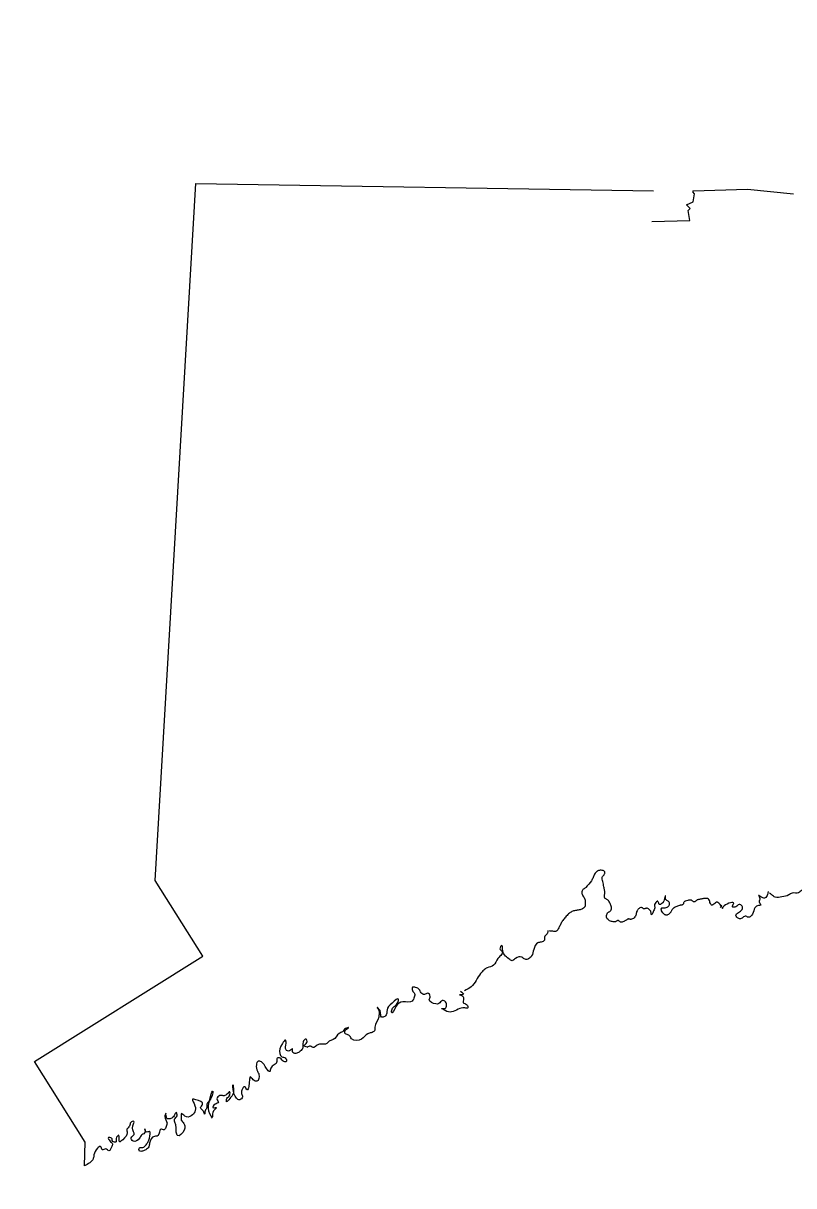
# Model space of a CAD drawing. Extents: x 0 to 2603, y -226 to 830.
# Drawn here: x 1198.68 to 1213.58, y 776.98 to 799.46 of the extents above; entities that cross this region are included whole.
import ezdxf

# ---------------------------------------------------------------- set-up
doc = ezdxf.new("R2010")
doc.units = 0
doc.layers.add('CT_TSH_Annotation_Locked', color=7, linetype='Continuous')

msp = doc.modelspace()

# ---------------------------------------------------------------- linework, layer by layer
at = {"layer": 'CT_TSH_Annotation_Locked'}
for p, q in [((1201.229, 782.885), (1202.017, 796.357)), ((1201.229, 782.885), (1202.017, 796.357)), ((1202.017, 796.357), (1210.866, 796.217)), ((1202.017, 796.357), (1210.866, 796.217)), ((1211.629, 796.213), (1212.679, 796.245)), ((1211.629, 796.213), (1212.679, 796.245)), ((1212.679, 796.245), (1213.572, 796.159)), ((1212.679, 796.245), (1213.572, 796.159)), ((1210.83, 795.622), (1211.565, 795.643)), ((1210.83, 795.622), (1211.565, 795.643)), ((1202.153, 781.422), (1201.229, 782.885)), ((1202.153, 781.422), (1201.229, 782.885)), ((1212.178, 782.406), (1212.155, 782.354)), ((1198.899, 779.387), (1202.153, 781.422)), ((1198.899, 779.387), (1202.153, 781.422)), ((1199.878, 777.828), (1198.899, 779.387)), ((1199.878, 777.828), (1198.899, 779.387))]:
    msp.add_line(p, q, dxfattribs=at)
for points in [[(1211.565, 795.643), (1211.533, 795.837), (1211.572, 795.873), (1211.5, 795.948), (1211.629, 796.002), (1211.658, 796.159), (1211.626, 796.199), (1211.636, 796.213)], [(1211.565, 795.643), (1211.533, 795.837), (1211.572, 795.873), (1211.5, 795.948), (1211.629, 796.002), (1211.658, 796.159), (1211.626, 796.199), (1211.636, 796.213)], [(1199.863, 777.369), (1199.878, 777.828)], [(1199.863, 777.369), (1199.878, 777.828)]]:
    msp.add_lwpolyline(points, dxfattribs=at)
for centre, major_axis in [((1210.966, 788.167), (0, 30.431)), ((1210.97, 788.16), (0, 30.431)), ((1210.966, 788.167), (0, 21.481)), ((1210.97, 788.16), (0, 18.898))]:
    msp.add_ellipse(centre, major_axis=major_axis, ratio=0.99999, dxfattribs=at)
for points in [[(1209.892, 783.075), (1209.852, 783.082), (1209.787, 783.071), (1209.777, 783.065), (1209.768, 783.058), (1209.752, 783.044), (1209.726, 783.01), (1209.709, 782.977), (1209.695, 782.943), (1209.68, 782.909), (1209.662, 782.877), (1209.554, 782.752), (1209.539, 782.738), (1209.522, 782.726), (1209.505, 782.714), (1209.49, 782.698), (1209.477, 782.667), (1209.477, 782.65), (1209.479, 782.634), (1209.491, 782.602), (1209.51, 782.57), (1209.529, 782.538), (1209.54, 782.505), (1209.543, 782.44), (1209.543, 782.408), (1209.54, 782.391), (1209.537, 782.383), (1209.533, 782.376), (1209.478, 782.33), (1209.408, 782.312), (1209.336, 782.301), (1209.302, 782.291), (1209.271, 782.275), (1209.207, 782.225), (1209.149, 782.163), (1209.099, 782.096), (1209.081, 782.065), (1209.064, 782.032), (1209.048, 781.999), (1209.031, 781.967), (1209.011, 781.93), (1208.998, 781.914), (1208.99, 781.908), (1208.981, 781.903), (1208.95, 781.899), (1208.92, 781.903), (1208.886, 781.905), (1208.852, 781.91)], [(1209.892, 783.075), (1209.852, 783.082), (1209.787, 783.071), (1209.777, 783.065), (1209.768, 783.058), (1209.752, 783.044), (1209.726, 783.01), (1209.709, 782.977), (1209.695, 782.943), (1209.68, 782.909), (1209.662, 782.877), (1209.554, 782.752), (1209.539, 782.738), (1209.522, 782.726), (1209.505, 782.714), (1209.49, 782.698), (1209.477, 782.667), (1209.477, 782.65), (1209.479, 782.634), (1209.491, 782.602), (1209.51, 782.57), (1209.529, 782.538), (1209.54, 782.505), (1209.543, 782.44), (1209.543, 782.408), (1209.54, 782.391), (1209.537, 782.383), (1209.533, 782.376), (1209.478, 782.33), (1209.408, 782.312), (1209.336, 782.301), (1209.302, 782.291), (1209.271, 782.275), (1209.207, 782.225), (1209.149, 782.163), (1209.099, 782.096), (1209.081, 782.065), (1209.064, 782.032), (1209.048, 781.999), (1209.031, 781.967), (1209.011, 781.93), (1208.998, 781.914), (1208.99, 781.908), (1208.981, 781.903), (1208.95, 781.899), (1208.92, 781.903), (1208.886, 781.905), (1208.852, 781.91)], [(1212.206, 782.336), (1212.188, 782.372), (1212.165, 782.404), (1212.138, 782.434), (1212.11, 782.462), (1212.096, 782.467), (1212.081, 782.464), (1212.047, 782.442), (1212.014, 782.417), (1211.998, 782.41), (1211.984, 782.411), (1211.978, 782.415), (1211.963, 782.437), (1211.95, 782.478), (1211.935, 782.517), (1211.924, 782.531), (1211.909, 782.537), (1211.848, 782.537), (1211.783, 782.526), (1211.719, 782.512), (1211.702, 782.504), (1211.686, 782.492), (1211.67, 782.48), (1211.654, 782.472), (1211.638, 782.475), (1211.622, 782.486), (1211.606, 782.498), (1211.59, 782.505), (1211.559, 782.504), (1211.525, 782.5), (1211.476, 782.484), (1211.461, 782.476), (1211.449, 782.462), (1211.443, 782.444), (1211.437, 782.427), (1211.425, 782.415), (1211.41, 782.41), (1211.395, 782.408), (1211.379, 782.405), (1211.364, 782.401), (1211.33, 782.388), (1211.297, 782.374), (1211.235, 782.336), (1211.223, 782.322), (1211.214, 782.305), (1211.206, 782.288), (1211.196, 782.272), (1211.167, 782.242), (1211.135, 782.218), (1211.12, 782.214), (1211.103, 782.216), (1211.086, 782.223), (1211.07, 782.232), (1211.043, 782.26), (1211.021, 782.297), (1211.014, 782.332), (1211.017, 782.345), (1211.027, 782.354), (1211.042, 782.357), (1211.059, 782.356), (1211.076, 782.355), (1211.092, 782.358), (1211.125, 782.37), (1211.156, 782.39), (1211.167, 782.405), (1211.174, 782.422), (1211.176, 782.439), (1211.174, 782.454), (1211.16, 782.474), (1211.135, 782.491), (1211.11, 782.508), (1211.1, 782.517), (1211.095, 782.526), (1211.094, 782.541), (1211.095, 782.56), (1211.097, 782.578), (1211.096, 782.584), (1211.095, 782.587), (1211.093, 782.588), (1211.091, 782.586), (1211.087, 782.575), (1211.076, 782.535), (1211.062, 782.487), (1211.052, 782.466), (1211.042, 782.451), (1211.011, 782.432), (1210.981, 782.422), (1210.975, 782.425), (1210.97, 782.433), (1210.959, 782.459), (1210.948, 782.482), (1210.943, 782.488), (1210.938, 782.487), (1210.91, 782.457), (1210.884, 782.419), (1210.88, 782.403), (1210.884, 782.386), (1210.888, 782.37), (1210.887, 782.354), (1210.874, 782.316), (1210.857, 782.278), (1210.826, 782.221), (1210.824, 782.22), (1210.822, 782.225), (1210.819, 782.245), (1210.815, 782.27), (1210.809, 782.29), (1210.797, 782.306), (1210.782, 782.322), (1210.744, 782.347), (1210.728, 782.348), (1210.712, 782.344), (1210.695, 782.338), (1210.68, 782.336), (1210.664, 782.342), (1210.649, 782.354), (1210.634, 782.363), (1210.619, 782.365), (1210.584, 782.344), (1210.569, 782.328), (1210.554, 782.311), (1210.538, 782.28), (1210.529, 782.246), (1210.521, 782.213), (1210.504, 782.182), (1210.436, 782.135), (1210.42, 782.134), (1210.403, 782.138), (1210.387, 782.141), (1210.371, 782.139), (1210.354, 782.13), (1210.337, 782.12), (1210.321, 782.109), (1210.303, 782.1), (1210.242, 782.078), (1210.226, 782.081), (1210.21, 782.092), (1210.194, 782.105), (1210.178, 782.11), (1210.162, 782.106), (1210.146, 782.098), (1210.129, 782.089), (1210.113, 782.085), (1210.097, 782.086), (1210.081, 782.087), (1210.049, 782.093), (1210.016, 782.105), (1210, 782.115), (1209.984, 782.128), (1209.96, 782.16), (1209.954, 782.176), (1209.952, 782.193), (1209.959, 782.225), (1209.977, 782.257), (1209.991, 782.272), (1210.008, 782.282), (1210.025, 782.293), (1210.038, 782.307), (1210.046, 782.323), (1210.052, 782.34), (1210.052, 782.372), (1210.027, 782.437), (1209.991, 782.497), (1209.974, 782.512), (1209.953, 782.523), (1209.932, 782.534), (1209.92, 782.551), (1209.917, 782.567), (1209.916, 782.582), (1209.918, 782.614), (1209.921, 782.645), (1209.92, 782.677), (1209.909, 782.741), (1209.899, 782.79), (1209.889, 782.838), (1209.878, 782.887), (1209.87, 782.935), (1209.873, 782.951), (1209.885, 782.966), (1209.899, 782.981), (1209.909, 782.996), (1209.916, 783.011), (1209.923, 783.028), (1209.924, 783.045), (1209.916, 783.06), (1209.892, 783.075)], [(1212.206, 782.336), (1212.188, 782.372), (1212.165, 782.404), (1212.138, 782.434), (1212.11, 782.462), (1212.096, 782.467), (1212.081, 782.464), (1212.047, 782.442), (1212.014, 782.417), (1211.998, 782.41), (1211.984, 782.411), (1211.978, 782.415), (1211.963, 782.437), (1211.95, 782.478), (1211.935, 782.517), (1211.924, 782.531), (1211.909, 782.537), (1211.848, 782.537), (1211.783, 782.526), (1211.719, 782.512), (1211.702, 782.504), (1211.686, 782.492), (1211.67, 782.48), (1211.654, 782.472), (1211.638, 782.475), (1211.622, 782.486), (1211.606, 782.498), (1211.59, 782.505), (1211.559, 782.504), (1211.525, 782.5), (1211.476, 782.484), (1211.461, 782.476), (1211.449, 782.462), (1211.443, 782.444), (1211.437, 782.427), (1211.425, 782.415), (1211.41, 782.41), (1211.395, 782.408), (1211.379, 782.405), (1211.364, 782.401), (1211.33, 782.388), (1211.297, 782.374), (1211.235, 782.336), (1211.223, 782.322), (1211.214, 782.305), (1211.206, 782.288), (1211.196, 782.272), (1211.167, 782.242), (1211.135, 782.218), (1211.12, 782.214), (1211.103, 782.216), (1211.086, 782.223), (1211.07, 782.232), (1211.043, 782.26), (1211.021, 782.297), (1211.014, 782.332), (1211.017, 782.345), (1211.027, 782.354), (1211.042, 782.357), (1211.059, 782.356), (1211.076, 782.355), (1211.092, 782.358), (1211.125, 782.37), (1211.156, 782.39), (1211.167, 782.405), (1211.174, 782.422), (1211.176, 782.439), (1211.174, 782.454), (1211.16, 782.474), (1211.135, 782.491), (1211.11, 782.508), (1211.1, 782.517), (1211.095, 782.526), (1211.094, 782.541), (1211.095, 782.56), (1211.097, 782.578), (1211.096, 782.584), (1211.095, 782.587), (1211.093, 782.588), (1211.091, 782.586), (1211.087, 782.575), (1211.076, 782.535), (1211.062, 782.487), (1211.052, 782.466), (1211.042, 782.451), (1211.011, 782.432), (1210.981, 782.422), (1210.975, 782.425), (1210.97, 782.433), (1210.959, 782.459), (1210.948, 782.482), (1210.943, 782.488), (1210.938, 782.487), (1210.91, 782.457), (1210.884, 782.419), (1210.88, 782.403), (1210.884, 782.386), (1210.888, 782.37), (1210.887, 782.354), (1210.874, 782.316), (1210.857, 782.278), (1210.826, 782.221), (1210.824, 782.22), (1210.822, 782.225), (1210.819, 782.245), (1210.815, 782.27), (1210.809, 782.29), (1210.797, 782.306), (1210.782, 782.322), (1210.744, 782.347), (1210.728, 782.348), (1210.712, 782.344), (1210.695, 782.338), (1210.68, 782.336), (1210.664, 782.342), (1210.649, 782.354), (1210.634, 782.363), (1210.619, 782.365), (1210.584, 782.344), (1210.569, 782.328), (1210.554, 782.311), (1210.538, 782.28), (1210.529, 782.246), (1210.521, 782.213), (1210.504, 782.182), (1210.436, 782.135), (1210.42, 782.134), (1210.403, 782.138), (1210.387, 782.141), (1210.371, 782.139), (1210.354, 782.13), (1210.337, 782.12), (1210.321, 782.109), (1210.303, 782.1), (1210.242, 782.078), (1210.226, 782.081), (1210.21, 782.092), (1210.194, 782.105), (1210.178, 782.11), (1210.162, 782.106), (1210.146, 782.098), (1210.129, 782.089), (1210.113, 782.085), (1210.097, 782.086), (1210.081, 782.087), (1210.049, 782.093), (1210.016, 782.105), (1210, 782.115), (1209.984, 782.128), (1209.96, 782.16), (1209.954, 782.176), (1209.952, 782.193), (1209.959, 782.225), (1209.977, 782.257), (1209.991, 782.272), (1210.008, 782.282), (1210.025, 782.293), (1210.038, 782.307), (1210.046, 782.323), (1210.052, 782.34), (1210.052, 782.372), (1210.027, 782.437), (1209.991, 782.497), (1209.974, 782.512), (1209.953, 782.523), (1209.932, 782.534), (1209.92, 782.551), (1209.917, 782.567), (1209.916, 782.582), (1209.918, 782.614), (1209.921, 782.645), (1209.92, 782.677), (1209.909, 782.741), (1209.899, 782.79), (1209.889, 782.838), (1209.878, 782.887), (1209.87, 782.935), (1209.873, 782.951), (1209.885, 782.966), (1209.899, 782.981), (1209.909, 782.996), (1209.916, 783.011), (1209.923, 783.028), (1209.924, 783.045), (1209.916, 783.06), (1209.892, 783.075)], [(1213.081, 782.669), (1213.07, 782.612), (1213.023, 782.548), (1212.962, 782.555), (1212.894, 782.598), (1212.919, 782.537), (1212.905, 782.472), (1212.937, 782.411), (1212.876, 782.397), (1212.812, 782.333), (1212.758, 782.207), (1212.701, 782.175), (1212.636, 782.196), (1212.575, 782.157), (1212.511, 782.15), (1212.457, 782.214), (1212.575, 782.325), (1212.575, 782.39), (1212.518, 782.419), (1212.454, 782.376), (1212.389, 782.376), (1212.414, 782.44), (1212.231, 782.394), (1212.192, 782.34)], [(1213.081, 782.669), (1213.07, 782.612), (1213.023, 782.548), (1212.962, 782.555), (1212.894, 782.598), (1212.919, 782.537), (1212.905, 782.472), (1212.937, 782.411), (1212.876, 782.397), (1212.812, 782.333), (1212.758, 782.207), (1212.701, 782.175), (1212.636, 782.196), (1212.575, 782.157), (1212.511, 782.15), (1212.457, 782.214), (1212.575, 782.325), (1212.575, 782.39), (1212.518, 782.419), (1212.454, 782.376), (1212.389, 782.376), (1212.414, 782.44), (1212.231, 782.394), (1212.192, 782.34)], [(1216.643, 782.849), (1216.582, 782.827), (1216.389, 782.841), (1216.328, 782.781), (1216.26, 782.784), (1216.066, 782.841), (1215.941, 782.841), (1215.812, 782.773), (1215.744, 782.712), (1215.722, 782.648), (1215.701, 782.716), (1215.726, 782.784), (1215.683, 782.72), (1215.625, 782.73), (1215.557, 782.695), (1215.493, 782.687), (1215.303, 782.591), (1215.242, 782.53), (1215.199, 782.465), (1215.07, 782.444), (1215.059, 782.505), (1215.038, 782.569), (1215.023, 782.63), (1214.948, 782.755), (1214.955, 782.695), (1214.823, 782.626), (1214.765, 782.569), (1214.701, 782.537), (1214.672, 782.598), (1214.668, 782.662), (1214.683, 782.723), (1214.647, 782.659), (1214.647, 782.537), (1214.661, 782.472), (1214.722, 782.462), (1214.787, 782.476), (1214.801, 782.35), (1214.744, 782.286), (1214.679, 782.307), (1214.371, 782.605), (1214.242, 782.677), (1214.177, 782.687), (1214.048, 782.644), (1213.984, 782.612), (1213.733, 782.695), (1213.669, 782.648), (1213.543, 782.641), (1213.479, 782.605), (1213.346, 782.569), (1213.217, 782.562), (1213.152, 782.605), (1213.109, 782.644)], [(1216.643, 782.849), (1216.582, 782.827), (1216.389, 782.841), (1216.328, 782.781), (1216.26, 782.784), (1216.066, 782.841), (1215.941, 782.841), (1215.812, 782.773), (1215.744, 782.712), (1215.722, 782.648), (1215.701, 782.716), (1215.726, 782.784), (1215.683, 782.72), (1215.625, 782.73), (1215.557, 782.695), (1215.493, 782.687), (1215.303, 782.591), (1215.242, 782.53), (1215.199, 782.465), (1215.07, 782.444), (1215.059, 782.505), (1215.038, 782.569), (1215.023, 782.63), (1214.948, 782.755), (1214.955, 782.695), (1214.823, 782.626), (1214.765, 782.569), (1214.701, 782.537), (1214.672, 782.598), (1214.668, 782.662), (1214.683, 782.723), (1214.647, 782.659), (1214.647, 782.537), (1214.661, 782.472), (1214.722, 782.462), (1214.787, 782.476), (1214.801, 782.35), (1214.744, 782.286), (1214.679, 782.307), (1214.371, 782.605), (1214.242, 782.677), (1214.177, 782.687), (1214.048, 782.644), (1213.984, 782.612), (1213.733, 782.695), (1213.669, 782.648), (1213.543, 782.641), (1213.479, 782.605), (1213.346, 782.569), (1213.217, 782.562), (1213.152, 782.605), (1213.109, 782.644)], [(1208.823, 781.92), (1208.809, 781.856), (1208.755, 781.791), (1208.755, 781.73), (1208.69, 781.695), (1208.63, 781.68), (1208.547, 781.551), (1208.508, 781.429), (1208.447, 781.372), (1208.382, 781.361), (1208.318, 781.401), (1208.196, 781.379), (1208.131, 781.333), (1208.067, 781.368), (1207.945, 781.558), (1207.931, 781.627), (1207.895, 781.566), (1207.941, 781.505), (1207.909, 781.437), (1207.852, 781.376), (1207.773, 781.247), (1207.648, 781.196), (1207.583, 781.153), (1207.522, 781.089), (1207.339, 780.831), (1207.21, 780.752)], [(1208.823, 781.92), (1208.809, 781.856), (1208.755, 781.791), (1208.755, 781.73), (1208.69, 781.695), (1208.63, 781.68), (1208.547, 781.551), (1208.508, 781.429), (1208.447, 781.372), (1208.382, 781.361), (1208.318, 781.401), (1208.196, 781.379), (1208.131, 781.333), (1208.067, 781.368), (1207.945, 781.558), (1207.931, 781.627), (1207.895, 781.566), (1207.941, 781.505), (1207.909, 781.437), (1207.852, 781.376), (1207.773, 781.247), (1207.648, 781.196), (1207.583, 781.153), (1207.522, 781.089), (1207.339, 780.831), (1207.21, 780.752)], [(1207.131, 780.745), (1207.185, 780.684), (1207.114, 780.677), (1207.178, 780.652), (1207.185, 780.519), (1207.25, 780.487), (1207.275, 780.422), (1207.214, 780.422), (1207.088, 780.397), (1206.959, 780.343), (1206.834, 780.369), (1206.77, 780.412), (1206.834, 780.412), (1206.863, 780.473), (1206.845, 780.537), (1206.78, 780.562), (1206.716, 780.505), (1206.658, 780.498), (1206.529, 780.584), (1206.547, 780.645), (1206.497, 780.705), (1206.436, 780.68), (1206.372, 780.716), (1206.336, 780.777), (1206.264, 780.817), (1206.203, 780.82), (1206.203, 780.759), (1206.243, 780.698), (1206.239, 780.63), (1206.2, 780.555), (1206.017, 780.537), (1205.888, 780.455), (1205.802, 780.326), (1205.809, 780.397), (1205.866, 780.462), (1205.92, 780.526), (1205.934, 780.594), (1205.809, 780.516), (1205.712, 780.383), (1205.709, 780.322), (1205.669, 780.257), (1205.605, 780.243), (1205.576, 780.369), (1205.519, 780.43), (1205.555, 780.369), (1205.558, 780.308), (1205.551, 780.243), (1205.476, 780.05), (1205.469, 779.982), (1205.404, 779.942), (1205.34, 779.924), (1205.218, 779.817), (1205.028, 779.827), (1204.974, 779.892), (1204.906, 779.921), (1204.906, 779.989), (1204.97, 780.042), (1204.909, 780.025), (1204.849, 779.96), (1204.784, 779.928), (1204.673, 779.809), (1204.608, 779.788), (1204.547, 779.734), (1204.422, 779.723), (1204.358, 779.702), (1204.297, 779.655), (1204.229, 779.68), (1204.168, 779.659)], [(1207.131, 780.745), (1207.185, 780.684), (1207.114, 780.677), (1207.178, 780.652), (1207.185, 780.519), (1207.25, 780.487), (1207.275, 780.422), (1207.214, 780.422), (1207.088, 780.397), (1206.959, 780.343), (1206.834, 780.369), (1206.77, 780.412), (1206.834, 780.412), (1206.863, 780.473), (1206.845, 780.537), (1206.78, 780.562), (1206.716, 780.505), (1206.658, 780.498), (1206.529, 780.584), (1206.547, 780.645), (1206.497, 780.705), (1206.436, 780.68), (1206.372, 780.716), (1206.336, 780.777), (1206.264, 780.817), (1206.203, 780.82), (1206.203, 780.759), (1206.243, 780.698), (1206.239, 780.63), (1206.2, 780.555), (1206.017, 780.537), (1205.888, 780.455), (1205.802, 780.326), (1205.809, 780.397), (1205.866, 780.462), (1205.92, 780.526), (1205.934, 780.594), (1205.809, 780.516), (1205.712, 780.383), (1205.709, 780.322), (1205.669, 780.257), (1205.605, 780.243), (1205.576, 780.369), (1205.519, 780.43), (1205.555, 780.369), (1205.558, 780.308), (1205.551, 780.243), (1205.476, 780.05), (1205.469, 779.982), (1205.404, 779.942), (1205.34, 779.924), (1205.218, 779.817), (1205.028, 779.827), (1204.974, 779.892), (1204.906, 779.921), (1204.906, 779.989), (1204.97, 780.042), (1204.909, 780.025), (1204.849, 779.96), (1204.784, 779.928), (1204.673, 779.809), (1204.608, 779.788), (1204.547, 779.734), (1204.422, 779.723), (1204.358, 779.702), (1204.297, 779.655), (1204.229, 779.68), (1204.168, 779.659)], [(1204.175, 779.666), (1204.11, 779.691), (1204.164, 779.756), (1204.146, 779.82), (1204.089, 779.763), (1204.078, 779.634), (1204.013, 779.569), (1203.949, 779.541), (1203.884, 779.577), (1203.884, 779.637), (1203.824, 779.591), (1203.759, 779.612), (1203.759, 779.738), (1203.748, 779.799), (1203.691, 779.734), (1203.637, 779.541), (1203.68, 779.476), (1203.745, 779.455), (1203.766, 779.39), (1203.702, 779.39), (1203.648, 779.451), (1203.587, 779.451), (1203.583, 779.383), (1203.465, 779.254), (1203.444, 779.193), (1203.383, 779.25), (1203.282, 779.379), (1203.221, 779.39), (1203.186, 779.322), (1203.207, 779.197), (1203.236, 779.136), (1203.193, 779.003), (1203.125, 779.032), (1203.071, 779.089), (1203.039, 778.903), (1203.006, 778.838), (1202.96, 778.899), (1202.906, 778.831), (1202.899, 778.767), (1202.92, 778.702), (1202.863, 778.648), (1202.799, 778.677), (1202.734, 778.931), (1202.741, 778.867), (1202.727, 778.738), (1202.67, 778.67), (1202.609, 778.609), (1202.616, 778.67), (1202.67, 778.734), (1202.67, 778.802), (1202.609, 778.745), (1202.544, 778.724), (1202.48, 778.727), (1202.422, 778.663), (1202.454, 778.595), (1202.386, 778.559), (1202.347, 778.494), (1202.408, 778.494), (1202.358, 778.43), (1202.34, 778.319)], [(1204.175, 779.666), (1204.11, 779.691), (1204.164, 779.756), (1204.146, 779.82), (1204.089, 779.763), (1204.078, 779.634), (1204.013, 779.569), (1203.949, 779.541), (1203.884, 779.577), (1203.884, 779.637), (1203.824, 779.591), (1203.759, 779.612), (1203.759, 779.738), (1203.748, 779.799), (1203.691, 779.734), (1203.637, 779.541), (1203.68, 779.476), (1203.745, 779.455), (1203.766, 779.39), (1203.702, 779.39), (1203.648, 779.451), (1203.587, 779.451), (1203.583, 779.383), (1203.465, 779.254), (1203.444, 779.193), (1203.383, 779.25), (1203.282, 779.379), (1203.221, 779.39), (1203.186, 779.322), (1203.207, 779.197), (1203.236, 779.136), (1203.193, 779.003), (1203.125, 779.032), (1203.071, 779.089), (1203.039, 778.903), (1203.006, 778.838), (1202.96, 778.899), (1202.906, 778.831), (1202.899, 778.767), (1202.92, 778.702), (1202.863, 778.648), (1202.799, 778.677), (1202.734, 778.931), (1202.741, 778.867), (1202.727, 778.738), (1202.67, 778.67), (1202.609, 778.609), (1202.616, 778.67), (1202.67, 778.734), (1202.67, 778.802), (1202.609, 778.745), (1202.544, 778.724), (1202.48, 778.727), (1202.422, 778.663), (1202.454, 778.595), (1202.386, 778.559), (1202.347, 778.494), (1202.408, 778.494), (1202.358, 778.43), (1202.34, 778.319)], [(1202.336, 778.29), (1202.261, 778.483), (1202.343, 778.81), (1202.272, 778.62), (1202.225, 778.559), (1202.229, 778.494), (1202.193, 778.43), (1202.186, 778.369), (1202.157, 778.43), (1202.107, 778.494), (1202.146, 778.559), (1202.017, 778.645), (1201.953, 778.655), (1201.999, 778.53), (1201.928, 778.336), (1201.802, 778.329), (1201.738, 778.379), (1201.734, 778.315), (1201.734, 778.254), (1201.784, 778.19), (1201.802, 778.129), (1201.788, 778.061), (1201.662, 777.953), (1201.637, 778.018), (1201.63, 778.147), (1201.609, 778.215), (1201.605, 778.272), (1201.652, 778.336), (1201.637, 778.401), (1201.594, 778.333), (1201.533, 778.283), (1201.469, 778.279), (1201.437, 778.369)], [(1202.336, 778.29), (1202.261, 778.483), (1202.343, 778.81), (1202.272, 778.62), (1202.225, 778.559), (1202.229, 778.494), (1202.193, 778.43), (1202.186, 778.369), (1202.157, 778.43), (1202.107, 778.494), (1202.146, 778.559), (1202.017, 778.645), (1201.953, 778.655), (1201.999, 778.53), (1201.928, 778.336), (1201.802, 778.329), (1201.738, 778.379), (1201.734, 778.315), (1201.734, 778.254), (1201.784, 778.19), (1201.802, 778.129), (1201.788, 778.061), (1201.662, 777.953), (1201.637, 778.018), (1201.63, 778.147), (1201.609, 778.215), (1201.605, 778.272), (1201.652, 778.336), (1201.637, 778.401), (1201.594, 778.333), (1201.533, 778.283), (1201.469, 778.279), (1201.437, 778.369)], [(1201.437, 778.387), (1201.415, 778.322), (1201.458, 778.197), (1201.444, 778.132), (1201.404, 778.068), (1201.34, 778.078), (1201.283, 777.953), (1201.214, 777.939), (1201.121, 777.806), (1201.107, 777.738), (1201.046, 777.677), (1200.985, 777.656), (1200.928, 777.656), (1200.924, 777.716), (1200.989, 777.724), (1201.053, 777.777), (1201.096, 777.838), (1201.118, 777.903), (1201.114, 778.032), (1201.057, 778.025), (1201.028, 778.086), (1201.035, 778.025), (1200.971, 777.967), (1200.928, 777.903), (1200.802, 777.849), (1200.766, 777.91), (1200.824, 777.975), (1200.788, 778.1), (1200.817, 778.229), (1200.756, 778.207), (1200.734, 778.139), (1200.684, 778.075), (1200.688, 778.01), (1200.602, 777.874), (1200.541, 777.835), (1200.526, 777.96), (1200.476, 777.896), (1200.473, 777.831), (1200.408, 777.842), (1200.387, 777.903), (1200.326, 777.914), (1200.351, 777.853), (1200.401, 777.792), (1200.383, 777.727), (1200.336, 777.659), (1200.272, 777.695), (1200.207, 777.681), (1200.175, 777.745), (1200.114, 777.709), (1200.046, 777.58), (1200.032, 777.512), (1199.863, 777.369)], [(1201.437, 778.387), (1201.415, 778.322), (1201.458, 778.197), (1201.444, 778.132), (1201.404, 778.068), (1201.34, 778.078), (1201.283, 777.953), (1201.214, 777.939), (1201.121, 777.806), (1201.107, 777.738), (1201.046, 777.677), (1200.985, 777.656), (1200.928, 777.656), (1200.924, 777.716), (1200.989, 777.724), (1201.053, 777.777), (1201.096, 777.838), (1201.118, 777.903), (1201.114, 778.032), (1201.057, 778.025), (1201.028, 778.086), (1201.035, 778.025), (1200.971, 777.967), (1200.928, 777.903), (1200.802, 777.849), (1200.766, 777.91), (1200.824, 777.975), (1200.788, 778.1), (1200.817, 778.229), (1200.756, 778.207), (1200.734, 778.139), (1200.684, 778.075), (1200.688, 778.01), (1200.602, 777.874), (1200.541, 777.835), (1200.526, 777.96), (1200.476, 777.896), (1200.473, 777.831), (1200.408, 777.842), (1200.387, 777.903), (1200.326, 777.914), (1200.351, 777.853), (1200.401, 777.792), (1200.383, 777.727), (1200.336, 777.659), (1200.272, 777.695), (1200.207, 777.681), (1200.175, 777.745), (1200.114, 777.709), (1200.046, 777.58), (1200.032, 777.512), (1199.863, 777.369)]]:
    msp.add_spline(points, degree=3, dxfattribs=at)

doc.saveas('drawing.dxf')
